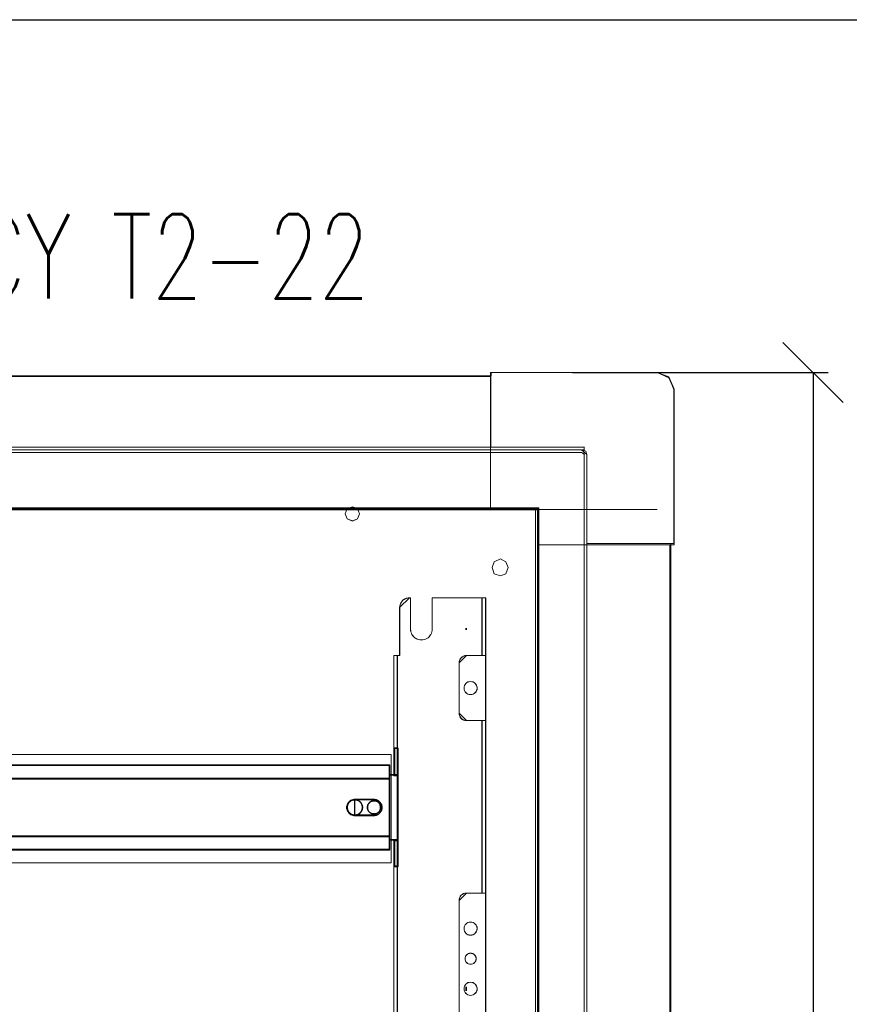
# Model space of a CAD drawing. Header units: millimetres. Extents: x -1290 to 1795, y -4192 to -1311.
# Tile 665 of 1056: x 1126 to 1195, y -2903 to -2822. Entities that reach past the tile are written whole.
import ezdxf

# ---------------------------------------------------------------- set-up
doc = ezdxf.new("R2010")
doc.units = ezdxf.units.MM
doc.linetypes.add('REDNIA', pattern=[0])
doc.layers.add('$EL_istn', color=7, linetype='Continuous', lineweight=15)
doc.layers.add('Aparatura', color=7, linetype='Continuous', lineweight=13)
for name, color, linetype in [('30', 7, 'Continuous'), ('51', 7, 'Continuous'), ('Symbole', 3, 'Continuous')]:
    doc.layers.add(name, color=color, linetype=linetype)
doc.styles.add('ROMANS', font='romans.shx', dxfattribs={"width": 0.8})
doc.styles.get("Standard").update_dxf_attribs({"font": 'ARIALN.TTF', "width": 0.8})
doc.dimstyles.new('100', dxfattribs={"dimtxt": 15, "dimasz": 10, "dimexe": 1.25, "dimexo": 0.625, "dimtad": 1, "dimdec": 0, "dimtxsty": 'Standard', "dimblk": 'OBLIQUE', "dimcen": 2.5, "dimadec": 0, "dimazin": 0, "dimtfac": 1, "dimtdec": 0, "dimtmove": 0, "dimatfit": 3, "dimldrblk": 'NONE', "dimfxl": 1, "dimarcsym": 0})

# ---------------------------------------------------------------- blocks, each defined once
blk = doc.blocks.new('*U373')
at = {"layer": '51', "color": 254}
for points in [[(580.286061, -50.624572), (580.84643, -50.624572), (580.286061, -50.624572)], [(580.56356, -50.163165), (580.56356, -50.967486), (580.56356, -50.163165)], [(580.286061, -199.623206), (580.84643, -199.623206), (580.286061, -199.623206)], [(580.56356, -199.222841), (580.56356, -200.028957), (580.56356, -199.222841)]]:
    blk.add_lwpolyline(points, close=True, dxfattribs=at)
blk = doc.blocks.new('*U374')
at = {"layer": '30', "color": 7}
for points in [[(550.756595, -111.199983), (550.756595, -100.108255), (550.756595, -111.199983)], [(550.756595, -111.199983), (550.756595, -100.108255), (550.756595, -111.199983)], [(550.756595, -111.199983), (552.351766, -111.199983), (552.351766, -100.108255), (550.756595, -100.108255), (550.756595, -111.199983)], [(550.799562, -111.156894), (552.308799, -111.156894), (552.308799, -100.151344), (550.799562, -100.151344), (550.799562, -111.156894)], [(552.264041, -111.199983), (552.264041, -100.108255), (552.264041, -111.199983)], [(552.264041, -111.199983), (552.264041, -100.108255), (552.264041, -111.199983)], [(117.158256, -107.133495), (548.842747, -107.133495), (117.158256, -107.133495)], [(548.842747, -107.133495), (117.158256, -107.133495), (117.158256, -109.698196), (117.158256, -111.175687), (117.158256, -112.73681), (548.842747, -112.73681), (548.842747, -111.175687), (548.842747, -109.698196), (548.842747, -107.133495)], [(548.755022, -107.133495), (548.755022, -109.745742), (548.755022, -107.133495)], [(548.755022, -112.73681), (548.755022, -109.657769), (548.755022, -112.73681)], [(117.158256, -112.648837), (548.842747, -112.648837), (117.158256, -112.648837)], [(548.842747, -112.648837), (117.158256, -112.648837), (117.158256, -114.163638), (117.158256, -135.23314), (117.158256, -136.747941), (548.842747, -136.747941), (548.842747, -135.23314), (548.842747, -114.163638), (548.842747, -112.648837)], [(552.351766, -111.11201), (548.755022, -111.11201), (552.351766, -111.11201)], [(548.755022, -114.167914), (548.755022, -135.22887), (548.755022, -136.743056), (548.755022, -138.202181), (550.80629, -138.202181), (552.351766, -138.202181), (552.351766, -111.11201), (550.80629, -111.11201), (548.755022, -111.11201), (548.755022, -112.653727), (548.755022, -114.167914)], [(548.755022, -114.246707), (548.755022, -112.648837), (548.755022, -114.246707)], [(548.755022, -114.158734), (548.755022, -135.238044), (548.755022, -114.158734)], [(548.79799, -114.201281), (548.79799, -135.19524), (548.79799, -136.704609), (548.79799, -138.159093), (550.800248, -138.159093), (552.308799, -138.159093), (552.308799, -111.155099), (550.800248, -111.155099), (548.79799, -111.155099), (548.79799, -112.691912), (548.79799, -114.201281)], [(552.264041, -111.11201), (552.264041, -138.202181), (552.264041, -111.11201)], [(534.366255, -121.403008), (534.141066, -121.403008), (533.915878, -121.430817), (533.718838, -121.458626), (533.493649, -121.514244), (533.071421, -121.65329), (532.705489, -121.847954), (532.339558, -122.070427), (532.001775, -122.348518), (531.861032, -122.515373), (531.720289, -122.682227), (531.579546, -122.849082), (531.466952, -123.043746), (531.382506, -123.23841), (531.269912, -123.433074), (531.213615, -123.627738), (531.129169, -123.850211), (531.044723, -124.267348), (531.016575, -124.684484), (531.044723, -125.101621), (531.129169, -125.546567), (531.213615, -125.741231), (531.269912, -125.935895), (531.382506, -126.130559), (531.466952, -126.325223), (531.579546, -126.519887), (531.720289, -126.686741), (531.861032, -126.853596), (532.001775, -127.020451), (532.339558, -127.298542), (532.705489, -127.548824), (533.071421, -127.743488), (533.493649, -127.882534), (533.718838, -127.910343), (533.915878, -127.965961), (534.141066, -127.965961), (534.366255, -127.99377), (534.366255, -121.403008)], [(534.298474, -127.99377), (534.077842, -127.965961), (533.85721, -127.965961), (533.664157, -127.910343), (533.443525, -127.882534), (533.02984, -127.743488), (532.671314, -127.548824), (532.312787, -127.298542), (531.981839, -127.020451), (531.843944, -126.853596), (531.706049, -126.686741), (531.568154, -126.519887), (531.457838, -126.325223), (531.375101, -126.130559), (531.264785, -125.935895), (531.209627, -125.741231), (531.12689, -125.546567), (531.044153, -125.101621), (531.016575, -124.684484), (531.044153, -124.267348), (531.12689, -123.850211), (531.209627, -123.627738), (531.264785, -123.433074), (531.375101, -123.23841), (531.457838, -123.043746), (531.568154, -122.849082), (531.706049, -122.682227), (531.843944, -122.515373), (531.981839, -122.348518), (532.312787, -122.070427), (532.671314, -121.847954), (533.02984, -121.65329), (533.443525, -121.514244), (533.664157, -121.458626), (533.85721, -121.430817), (534.077842, -121.403008), (534.298474, -121.403008), (542.323958, -121.403008), (542.682485, -121.403008), (542.985853, -121.458626), (543.316801, -121.542053), (543.62017, -121.65329), (543.89596, -121.792335), (544.17175, -121.95919), (544.41996, -122.153854), (544.640592, -122.348518), (544.861224, -122.5988), (545.054277, -122.849082), (545.219751, -123.127173), (545.357646, -123.405265), (545.467962, -123.711165), (545.52312, -124.017065), (545.578278, -124.350775), (545.605857, -124.684484), (545.578278, -125.018194), (545.52312, -125.351903), (545.467962, -125.657804), (545.357646, -125.963704), (545.219751, -126.269605), (545.054277, -126.519887), (544.861224, -126.797978), (544.640592, -127.020451), (544.41996, -127.242924), (544.17175, -127.409779), (543.89596, -127.576633), (543.62017, -127.715679), (543.316801, -127.826916), (542.985853, -127.910343), (542.682485, -127.965961), (542.323958, -127.99377), (534.298474, -127.99377)], [(534.298474, -121.403008), (534.077842, -121.403008), (533.85721, -121.430817), (533.664157, -121.458626), (533.443525, -121.514244), (533.02984, -121.65329), (532.671314, -121.847954), (532.312787, -122.070427), (531.981839, -122.348518), (531.843944, -122.515373), (531.706049, -122.682227), (531.568154, -122.849082), (531.457838, -123.043746), (531.375101, -123.23841), (531.264785, -123.433074), (531.209627, -123.627738), (531.12689, -123.850211), (531.044153, -124.267348), (531.016575, -124.684484), (531.044153, -125.101621), (531.12689, -125.546567), (531.209627, -125.741231), (531.264785, -125.935895), (531.375101, -126.130559), (531.457838, -126.325223), (531.568154, -126.519887), (531.706049, -126.686741), (531.843944, -126.853596), (531.981839, -127.020451), (532.312787, -127.298542), (532.671314, -127.548824), (533.02984, -127.743488), (533.443525, -127.882534), (533.664157, -127.910343), (533.85721, -127.965961), (534.077842, -127.965961), (534.298474, -127.99377), (542.323958, -127.99377), (542.682485, -127.965961), (542.985853, -127.910343), (543.316801, -127.826916), (543.62017, -127.715679), (543.89596, -127.576633), (544.17175, -127.409779), (544.41996, -127.242924), (544.640592, -127.020451), (544.861224, -126.797978), (545.054277, -126.519887), (545.219751, -126.269605), (545.357646, -125.963704), (545.467962, -125.657804), (545.52312, -125.351903), (545.578278, -125.018194), (545.605857, -124.684484), (545.578278, -124.350775), (545.52312, -124.017065), (545.467962, -123.711165), (545.357646, -123.405265), (545.219751, -123.127173), (545.054277, -122.849082), (544.861224, -122.5988), (544.640592, -122.348518), (544.41996, -122.153854), (544.17175, -121.95919), (543.89596, -121.792335), (543.62017, -121.65329), (543.316801, -121.542053), (542.985853, -121.458626), (542.682485, -121.403008), (542.323958, -121.403008), (534.298474, -121.403008)], [(537.519001, -124.657993), (537.491204, -124.32415), (537.435611, -124.018128), (537.380018, -123.712105), (537.268832, -123.406082), (537.129849, -123.127879), (536.963069, -122.877497), (536.768493, -122.627115), (536.573917, -122.404553), (536.351544, -122.181991), (536.101375, -122.015069), (535.851205, -121.848147), (535.573239, -121.709046), (535.267477, -121.597765), (534.961714, -121.542125), (534.655952, -121.486484), (534.322392, -121.458664), (533.988833, -121.486484), (533.683071, -121.542125), (533.377308, -121.597765), (533.071546, -121.709046), (532.79358, -121.848147), (532.54341, -122.015069), (532.293241, -122.181991), (532.070868, -122.404553), (531.848495, -122.627115), (531.681716, -122.877497), (531.514936, -123.127879), (531.375953, -123.406082), (531.264767, -123.712105), (531.181377, -124.018128), (531.15358, -124.32415), (531.125784, -124.657993), (531.15358, -124.991837), (531.181377, -125.297859), (531.264767, -125.603882), (531.375953, -125.909905), (531.514936, -126.188108), (531.681716, -126.43849), (531.848495, -126.688872), (532.070868, -126.911434), (532.293241, -127.133996), (532.54341, -127.300918), (532.79358, -127.467839), (533.071546, -127.606941), (533.377308, -127.718222), (533.683071, -127.773862), (533.988833, -127.829503), (534.322392, -127.857323), (534.655952, -127.829503), (534.961714, -127.773862), (535.267477, -127.718222), (535.573239, -127.606941), (535.851205, -127.467839), (536.101375, -127.300918), (536.351544, -127.133996), (536.573917, -126.911434), (536.768493, -126.688872), (536.963069, -126.43849), (537.129849, -126.188108), (537.268832, -125.909905), (537.380018, -125.603882), (537.435611, -125.297859), (537.491204, -124.991837), (537.519001, -124.657993)], [(534.322392, -121.458664), (533.988833, -121.486484), (533.683071, -121.542125), (533.377308, -121.597765), (533.071546, -121.709046), (532.79358, -121.848147), (532.54341, -122.015069), (532.293241, -122.181991), (532.070868, -122.404553), (531.848495, -122.627115), (531.681716, -122.877497), (531.514936, -123.127879), (531.375953, -123.406082), (531.264767, -123.712105), (531.181377, -124.018128), (531.15358, -124.32415), (531.125784, -124.657993), (531.15358, -124.991837), (531.181377, -125.297859), (531.264767, -125.603882), (531.375953, -125.909905), (531.514936, -126.188108), (531.681716, -126.43849), (531.848495, -126.688872), (532.070868, -126.911434), (532.293241, -127.133996), (532.54341, -127.300918), (532.79358, -127.467839), (533.071546, -127.606941), (533.377308, -127.718222), (533.683071, -127.773862), (533.988833, -127.829503), (534.322392, -127.857323), (534.655952, -127.829503), (534.961714, -127.773862), (535.267477, -127.718222), (535.573239, -127.606941), (535.851205, -127.467839), (536.101375, -127.300918), (536.351544, -127.133996), (536.573917, -126.911434), (536.768493, -126.688872), (536.963069, -126.43849), (537.129849, -126.188108), (537.268832, -125.909905), (537.380018, -125.603882), (537.435611, -125.297859), (537.491204, -124.991837), (537.519001, -124.657993), (537.491204, -124.32415), (537.435611, -124.018128), (537.380018, -123.712105), (537.268832, -123.406082), (537.129849, -123.127879), (536.963069, -122.877497), (536.768493, -122.627115), (536.573917, -122.404553), (536.351544, -122.181991), (536.101375, -122.015069), (535.851205, -121.848147), (535.573239, -121.709046), (535.267477, -121.597765), (534.961714, -121.542125), (534.655952, -121.486484), (534.322392, -121.458664)], [(534.322392, -121.458664), (534.655952, -121.486484), (534.961714, -121.542125), (535.267477, -121.597765), (535.573239, -121.709046), (535.851205, -121.848147), (536.101375, -122.015069), (536.351544, -122.181991), (536.573917, -122.404553), (536.768493, -122.627115), (536.963069, -122.877497), (537.129849, -123.127879), (537.268832, -123.406082), (537.380018, -123.712105), (537.435611, -124.018128), (537.491204, -124.32415), (537.519001, -124.657993), (537.491204, -124.991837), (537.435611, -125.297859), (537.380018, -125.603882), (537.268832, -125.909905), (537.129849, -126.188108), (536.963069, -126.43849), (536.768493, -126.688872), (536.573917, -126.911434), (536.351544, -127.133996), (536.101375, -127.300918), (535.851205, -127.467839), (535.573239, -127.606941), (535.267477, -127.718222), (534.961714, -127.773862), (534.655952, -127.829503), (534.322392, -127.857323), (533.988833, -127.829503), (533.683071, -127.773862), (533.377308, -127.718222), (533.071546, -127.606941), (532.79358, -127.467839), (532.54341, -127.300918), (532.293241, -127.133996), (532.070868, -126.911434), (531.848495, -126.688872), (531.681716, -126.43849), (531.514936, -126.188108), (531.375953, -125.909905), (531.264767, -125.603882), (531.181377, -125.297859), (531.15358, -124.991837), (531.125784, -124.657993), (531.15358, -124.32415), (531.181377, -124.018128), (531.264767, -123.712105), (531.375953, -123.406082), (531.514936, -123.127879), (531.681716, -122.877497), (531.848495, -122.627115), (532.070868, -122.404553), (532.293241, -122.181991), (532.54341, -122.015069), (532.79358, -121.848147), (533.071546, -121.709046), (533.377308, -121.597765), (533.683071, -121.542125), (533.988833, -121.486484), (534.322392, -121.458664)], [(534.322392, -121.499957), (533.993317, -121.52741), (533.691664, -121.582317), (533.390012, -121.637224), (533.088359, -121.747037), (532.814129, -121.884304), (532.567323, -122.049025), (532.320516, -122.213745), (532.101132, -122.433372), (531.881748, -122.652999), (531.717211, -122.900079), (531.552673, -123.14716), (531.415558, -123.421694), (531.305866, -123.723681), (531.223597, -124.025668), (531.196174, -124.327655), (531.168751, -124.657096), (531.196174, -124.986536), (531.223597, -125.288524), (531.305866, -125.590511), (531.415558, -125.892498), (531.552673, -126.167032), (531.717211, -126.414112), (531.881748, -126.661193), (532.101132, -126.88082), (532.320516, -127.100447), (532.567323, -127.265167), (532.814129, -127.429887), (533.088359, -127.567154), (533.390012, -127.676968), (533.691664, -127.731874), (533.993317, -127.786781), (534.322392, -127.814234), (534.651468, -127.786781), (534.953121, -127.731874), (535.254773, -127.676968), (535.556426, -127.567154), (535.830655, -127.429887), (536.077462, -127.265167), (536.324269, -127.100447), (536.543653, -126.88082), (536.735613, -126.661193), (536.927574, -126.414112), (537.092112, -126.167032), (537.229227, -125.892498), (537.338919, -125.590511), (537.393764, -125.288524), (537.44861, -124.986536), (537.476033, -124.657096), (537.44861, -124.327655), (537.393764, -124.025668), (537.338919, -123.723681), (537.229227, -123.421694), (537.092112, -123.14716), (536.927574, -122.900079), (536.735613, -122.652999), (536.543653, -122.433372), (536.324269, -122.213745), (536.077462, -122.049025), (535.830655, -121.884304), (535.556426, -121.747037), (535.254773, -121.637224), (534.953121, -121.582317), (534.651468, -121.52741), (534.322392, -121.499957)], [(534.27853, -121.403008), (542.343902, -121.403008), (534.27853, -121.403008)], [(545.05802, -124.657096), (545.030166, -124.378174), (545.002311, -124.099252), (544.918748, -123.848222), (544.835185, -123.597193), (544.723767, -123.346163), (544.584495, -123.123026), (544.417369, -122.899888), (544.250242, -122.704643), (544.055262, -122.53729), (543.832426, -122.369937), (543.609591, -122.230476), (543.386756, -122.118907), (543.136066, -122.035231), (542.857522, -121.979446), (542.606833, -121.923662), (542.300434, -121.923662), (542.02189, -121.923662), (541.771201, -121.979446), (541.492657, -122.035231), (541.241967, -122.118907), (541.019132, -122.230476), (540.768442, -122.369937), (540.573461, -122.53729), (540.37848, -122.704643), (540.211354, -122.899888), (540.044228, -123.123026), (539.904956, -123.346163), (539.793538, -123.597193), (539.68212, -123.848222), (539.626412, -124.099252), (539.598557, -124.378174), (539.570703, -124.657096), (539.598557, -124.936018), (539.626412, -125.214939), (539.68212, -125.465969), (539.793538, -125.716999), (539.904956, -125.968028), (540.044228, -126.191166), (540.211354, -126.414303), (540.37848, -126.609549), (540.573461, -126.776902), (540.768442, -126.944255), (541.019132, -127.083716), (541.241967, -127.195284), (541.492657, -127.278961), (541.771201, -127.334745), (542.02189, -127.39053), (542.300434, -127.39053), (542.606833, -127.39053), (542.857522, -127.334745), (543.136066, -127.278961), (543.386756, -127.195284), (543.609591, -127.083716), (543.832426, -126.944255), (544.055262, -126.776902), (544.250242, -126.609549), (544.417369, -126.414303), (544.584495, -126.191166), (544.723767, -125.968028), (544.835185, -125.716999), (544.918748, -125.465969), (545.002311, -125.214939), (545.030166, -124.936018), (545.05802, -124.657096)], [(539.570703, -124.657096), (539.598557, -124.378174), (539.626412, -124.099252), (539.68212, -123.848222), (539.793538, -123.597193), (539.904956, -123.346163), (540.044228, -123.123026), (540.211354, -122.899888), (540.37848, -122.704643), (540.573461, -122.53729), (540.768442, -122.369937), (541.019132, -122.230476), (541.241967, -122.118907), (541.492657, -122.035231), (541.771201, -121.979446), (542.02189, -121.923662), (542.300434, -121.923662), (542.606833, -121.923662), (542.857522, -121.979446), (543.136066, -122.035231), (543.386756, -122.118907), (543.609591, -122.230476), (543.832426, -122.369937), (544.055262, -122.53729), (544.250242, -122.704643), (544.417369, -122.899888), (544.584495, -123.123026), (544.723767, -123.346163), (544.835185, -123.597193), (544.918748, -123.848222), (545.002311, -124.099252), (545.030166, -124.378174), (545.05802, -124.657096), (545.030166, -124.936018), (545.002311, -125.214939), (544.918748, -125.465969), (544.835185, -125.716999), (544.723767, -125.968028), (544.584495, -126.191166), (544.417369, -126.414303), (544.250242, -126.609549), (544.055262, -126.776902), (543.832426, -126.944255), (543.609591, -127.083716), (543.386756, -127.195284), (543.136066, -127.278961), (542.857522, -127.334745), (542.606833, -127.39053), (542.300434, -127.39053), (542.02189, -127.39053), (541.771201, -127.334745), (541.492657, -127.278961), (541.241967, -127.195284), (541.019132, -127.083716), (540.768442, -126.944255), (540.573461, -126.776902), (540.37848, -126.609549), (540.211354, -126.414303), (540.044228, -126.191166), (539.904956, -125.968028), (539.793538, -125.716999), (539.68212, -125.465969), (539.626412, -125.214939), (539.598557, -124.936018), (539.570703, -124.657096)], [(542.343902, -127.905798), (534.27853, -127.905798), (542.343902, -127.905798)], [(117.158256, -136.659968), (548.842747, -136.659968), (117.158256, -136.659968)], [(548.842747, -136.659968), (117.158256, -136.659968), (117.158256, -138.13771), (117.158256, -139.699098), (117.158256, -142.236353), (548.842747, -142.236353), (548.842747, -139.699098), (548.842747, -138.13771), (548.842747, -136.659968)], [(548.79978, -136.703057), (117.201224, -136.703057), (117.201224, -138.157962), (117.201224, -139.69522), (117.201224, -142.193264), (548.79978, -142.193264), (548.79978, -139.69522), (548.79978, -138.157962), (548.79978, -136.703057)], [(548.755022, -136.747941), (548.755022, -135.151866), (548.755022, -136.747941)], [(548.755022, -139.739009), (548.755022, -136.659968), (548.755022, -139.739009)], [(548.755022, -138.114209), (552.351766, -138.114209), (548.755022, -138.114209)], [(550.756595, -138.114209), (550.756595, -149.205936), (550.756595, -138.114209)], [(552.351766, -138.114209), (550.756595, -138.114209), (550.756595, -149.205936), (552.351766, -149.205936), (552.351766, -138.114209)], [(552.308799, -138.157297), (550.799562, -138.157297), (550.799562, -149.162848), (552.308799, -149.162848), (552.308799, -138.157297)], [(552.264041, -138.114209), (552.264041, -149.205936), (552.264041, -138.114209)], [(552.264041, -138.114209), (552.264041, -149.205936), (552.264041, -138.114209)], [(117.158256, -142.14838), (548.842747, -142.14838), (117.158256, -142.14838)], [(548.755022, -139.651036), (548.755022, -142.236353), (548.755022, -139.651036)]]:
    blk.add_lwpolyline(points, close=True, dxfattribs=at)
at = {"layer": '30', "color": 59}
for points in [[(552.351766, -100.108255), (550.756595, -100.108255), (552.351766, -100.108255)], [(548.79978, -107.176583), (117.201224, -107.176583), (117.201224, -109.701841), (117.201224, -111.156608), (117.201224, -112.693721), (548.79978, -112.693721), (548.79978, -111.156608), (548.79978, -109.701841), (548.79978, -107.176583)], [(550.756595, -149.117964), (552.351766, -149.117964), (550.756595, -149.117964)]]:
    blk.add_lwpolyline(points, close=True, dxfattribs=at)
blk = doc.blocks.new('*U382')
at = {"layer": '51', "color": 254}
for points in [[(580.56356, -200.084613), (580.56356, -200.890729), (580.56356, -200.084613)], [(580.286061, -200.546021), (580.84643, -200.546021), (580.286061, -200.546021)]]:
    blk.add_lwpolyline(points, close=True, dxfattribs=at)
blk = doc.blocks.new('_Oblique')
at = {"color": 0, "linetype": 'ByBlock', "lineweight": -2}
blk.add_line((-0.5, -0.5), (0.5, 0.5), dxfattribs=at)
blk = doc.blocks.new('*D427')
at = {"layer": '$EL_istn', "color": 0, "linetype": 'Continuous', "lineweight": -2, "ltscale": 0.1}
for p, q in [((1171.896, -2850.881), (1193.14, -2850.881)), ((1191.89, -2850.881), (1191.89, -3043.28)), ((1173.297, -3043.28), (1193.14, -3043.28))]:
    blk.add_line(p, q, dxfattribs=at)
at = {"layer": 'Defpoints', "color": 0}
for p in [(1171.271, -2850.881), (1172.672, -3043.28), (1191.89, -3043.28)]:
    blk.add_point(p, dxfattribs=at)
at = {"layer": '$EL_istn', "color": 0, "linetype": 'ByBlock', "lineweight": -2, "xscale": 5, "yscale": 5, "zscale": 5}
for p, rotation in [((1191.89, -2850.881), 90), ((1191.89, -3043.28), 270)]:
    blk.add_blockref('_Oblique', p, dxfattribs=dict(at, rotation=rotation))
at = {"layer": '$EL_istn', "color": 0, "lineweight": 5, "insert": (1187.181, -2947.08), "char_height": 8, "attachment_point": 5, "rotation": 90}
blk.add_mtext('962', dxfattribs=at)
blk = doc.blocks.new('_None')

msp = doc.modelspace()

# ---------------------------------------------------------------- linework, layer by layer
at = {"layer": 'Aparatura', "color": 7, "lineweight": 13}
for points in [[(1047.213, -3029.012), (1047.213, -2865.077), (1046.948, -2865.077), (1046.948, -2852.269), (1047.381, -2851.247), (1048.344, -2850.874), (1062.154, -2850.874), (1062.154, -2851.139), (1165.131, -2851.139), (1165.131, -2850.874), (1178.941, -2850.874), (1179.904, -2851.247), (1180.337, -2852.269), (1180.337, -2865.077), (1180.072, -2865.077), (1180.072, -3029.012)], [(1047.213, -3029.012), (1047.213, -2865.077), (1046.948, -2865.077), (1046.948, -2852.269), (1047.381, -2851.247), (1048.344, -2850.874), (1062.154, -2850.874), (1062.154, -2851.139), (1165.131, -2851.139), (1165.131, -2850.874), (1178.941, -2850.874), (1179.904, -2851.247), (1180.337, -2852.269), (1180.337, -2865.077), (1180.072, -2865.077), (1180.072, -3029.012)], [(1047.219, -3029.007), (1047.219, -2865.082), (1046.955, -2865.082), (1046.955, -2852.276), (1047.388, -2851.254), (1048.35, -2850.881), (1062.159, -2850.881), (1062.159, -2851.145), (1165.126, -2851.145), (1165.126, -2850.881), (1178.935, -2850.881), (1179.897, -2851.254), (1180.33, -2852.276), (1180.33, -2865.082), (1180.066, -2865.082), (1180.066, -3029.007)], [(1165.072, -2852.288), (1165.072, -2850.869)], [(1180.342, -2852.288), (1179.897, -2851.314), (1178.923, -2850.869)], [(1165.072, -2851.218), (1062.212, -2851.218)], [(1165.072, -2862.173), (1165.072, -2852.288)], [(1180.342, -2852.288), (1180.342, -2865.179)], [(1058.184, -2862.269), (1169.101, -2862.269)], [(1169.04, -2862.172), (1058.245, -2862.172)], [(1058.299, -2862.27), (1168.985, -2862.27)], [(1165.072, -2862.269), (1178.923, -2862.269)], [(1168.836, -2862.27), (1168.836, -3031.71)], [(1169.04, -3032.049), (1169.04, -2862.172)], [(1169.1, -2862.113), (1169.1, -3032.025)], [(1169.04, -2865.178), (1178.923, -2865.178)], [(1178.923, -2865.178), (1180.342, -2865.178)], [(1179.993, -3029.055), (1179.993, -2865.178)], [(1162.482, -2909.403), (1162.482, -2894.72), (1162.494, -2894.599), (1162.531, -2894.491), (1162.579, -2894.383), (1162.651, -2894.299), (1162.747, -2894.226), (1162.856, -2894.166), (1162.964, -2894.13), (1163.085, -2894.118), (1164.278, -2894.118), (1164.386, -2894.118), (1164.386, -2879.783), (1164.278, -2879.783), (1163.085, -2879.783), (1162.964, -2879.771), (1162.856, -2879.735), (1162.747, -2879.687), (1162.651, -2879.603), (1162.579, -2879.519), (1162.531, -2879.41), (1162.494, -2879.302), (1162.482, -2879.182), (1162.482, -2874.985), (1162.494, -2874.865), (1162.531, -2874.756), (1162.579, -2874.648), (1162.651, -2874.564), (1162.747, -2874.492), (1162.856, -2874.432), (1162.964, -2874.396), (1163.085, -2874.384), (1164.278, -2874.384), (1164.386, -2874.384), (1164.386, -2870.187), (1164.386, -2869.585), (1164.278, -2869.585), (1160.241, -2869.585), (1160.241, -2872.183), (1160.229, -2872.303), (1160.205, -2872.423), (1160.169, -2872.532), (1160.12, -2872.64), (1160.048, -2872.736), (1159.976, -2872.82), (1159.891, -2872.904), (1159.783, -2872.965), (1159.674, -2873.025), (1159.566, -2873.061), (1159.458, -2873.085), (1159.337, -2873.085), (1159.216, -2873.085), (1159.108, -2873.061), (1158.988, -2873.025), (1158.891, -2872.965), (1158.783, -2872.904), (1158.698, -2872.82), (1158.626, -2872.736), (1158.554, -2872.64), (1158.505, -2872.532), (1158.469, -2872.423), (1158.445, -2872.303), (1158.433, -2872.183), (1158.433, -2869.585), (1158.337, -2869.585), (1158.252, -2869.597), (1158.18, -2869.609), (1158.108, -2869.621), (1158.023, -2869.657), (1157.963, -2869.681), (1157.891, -2869.73), (1157.831, -2869.766), (1157.77, -2869.826), (1157.71, -2869.886), (1157.674, -2869.946), (1157.626, -2870.018), (1157.59, -2870.078), (1157.565, -2870.162), (1157.553, -2870.235), (1157.541, -2870.307), (1157.529, -2870.391), (1157.529, -2874.384), (1157.433, -2874.384), (1157.337, -2874.384), (1157.337, -2874.985), (1157.337, -2880.276), (1157.337, -2880.481), (1157.337, -2882.176), (1157.337, -2884.377), (1157.337, -2889.777), (1157.337, -2891.978), (1157.337, -2893.673), (1157.337, -2893.866), (1157.337, -2910.257)], [(1162.479, -2909.406), (1162.479, -2894.724), (1162.491, -2894.604), (1162.527, -2894.495), (1162.576, -2894.387), (1162.648, -2894.303), (1162.744, -2894.231), (1162.852, -2894.171), (1162.961, -2894.135), (1163.081, -2894.123), (1164.272, -2894.123), (1164.38, -2894.123), (1164.38, -2879.789), (1164.272, -2879.789), (1163.081, -2879.789), (1162.961, -2879.777), (1162.852, -2879.741), (1162.744, -2879.693), (1162.648, -2879.608), (1162.576, -2879.524), (1162.527, -2879.416), (1162.491, -2879.308), (1162.479, -2879.188), (1162.479, -2874.991), (1162.491, -2874.871), (1162.527, -2874.762), (1162.576, -2874.654), (1162.648, -2874.57), (1162.744, -2874.498), (1162.852, -2874.438), (1162.961, -2874.402), (1163.081, -2874.39), (1164.272, -2874.39), (1164.38, -2874.39), (1164.38, -2870.193), (1164.38, -2869.592), (1164.272, -2869.592), (1160.242, -2869.592), (1160.242, -2872.189), (1160.23, -2872.309), (1160.206, -2872.43), (1160.17, -2872.538), (1160.122, -2872.646), (1160.049, -2872.742), (1159.977, -2872.826), (1159.893, -2872.911), (1159.785, -2872.971), (1159.677, -2873.031), (1159.568, -2873.067), (1159.46, -2873.091), (1159.34, -2873.091), (1159.219, -2873.091), (1159.111, -2873.067), (1158.991, -2873.031), (1158.895, -2872.971), (1158.786, -2872.911), (1158.702, -2872.826), (1158.63, -2872.742), (1158.558, -2872.646), (1158.51, -2872.538), (1158.474, -2872.43), (1158.45, -2872.309), (1158.438, -2872.189), (1158.438, -2869.592), (1158.341, -2869.592), (1158.257, -2869.604), (1158.185, -2869.616), (1158.113, -2869.628), (1158.029, -2869.664), (1157.968, -2869.688), (1157.896, -2869.736), (1157.836, -2869.772), (1157.776, -2869.832), (1157.716, -2869.892), (1157.68, -2869.952), (1157.632, -2870.025), (1157.596, -2870.085), (1157.572, -2870.169), (1157.559, -2870.241), (1157.547, -2870.313), (1157.535, -2870.397), (1157.535, -2874.39), (1157.439, -2874.39), (1157.343, -2874.39), (1157.343, -2874.991), (1157.343, -2880.282), (1157.343, -2880.486), (1157.343, -2882.182), (1157.343, -2884.382), (1157.343, -2889.782), (1157.343, -2891.982), (1157.343, -2893.678), (1157.343, -2893.87), (1157.343, -2910.26)], [(1070.46, -2891.614), (1070.46, -2882.598), (1156.825, -2882.598), (1156.825, -2891.614)], [(1070.46, -2891.614), (1156.825, -2891.614)], [(1164.687, -2910.014), (1164.687, -2894.116), (1164.385, -2894.116), (1164.276, -2894.116), (1163.078, -2894.116), (1162.957, -2894.128), (1162.848, -2894.164), (1162.739, -2894.225), (1162.642, -2894.297), (1162.57, -2894.381), (1162.521, -2894.489), (1162.485, -2894.598), (1162.473, -2894.718), (1162.473, -2894.718), (1162.473, -2909.412)]]:
    msp.add_lwpolyline(points, dxfattribs=at)
for points in [[(1165.132, -2851.139), (1062.153, -2851.139), (1165.132, -2851.139)], [(1165.072, -2852.288), (1165.072, -2862.172), (1169.04, -2862.172), (1169.04, -2865.179), (1178.924, -2865.179), (1179.994, -2865.179), (1180.342, -2865.179), (1180.342, -2852.288), (1179.898, -2851.314), (1178.924, -2850.869), (1165.072, -2850.869), (1165.072, -2851.217), (1165.072, -2852.288)], [(1165.072, -2852.288), (1165.072, -2862.172), (1169.04, -2862.172), (1169.04, -2865.179), (1178.924, -2865.179), (1179.994, -2865.179), (1180.342, -2865.179), (1180.342, -2852.288), (1179.898, -2851.314), (1178.924, -2850.869), (1165.072, -2850.869), (1165.072, -2851.217), (1165.072, -2852.288)], [(1165.119, -2852.282), (1165.119, -2850.874), (1165.119, -2852.282)], [(1165.119, -2850.874), (1178.941, -2850.874), (1165.119, -2850.874)], [(1062.212, -2862.173), (1165.072, -2862.173), (1165.072, -2852.288), (1165.072, -2851.218), (1062.212, -2851.218), (1062.212, -2852.288), (1062.212, -2862.173)], [(1062.212, -2862.173), (1165.072, -2862.173), (1165.072, -2852.288), (1165.072, -2851.218), (1062.212, -2851.218), (1062.212, -2852.288), (1062.212, -2862.173)], [(1165.119, -2857.104), (1165.119, -2852.209), (1165.119, -2857.104)], [(1180.323, -2852.209), (1180.323, -2865.089), (1180.323, -2852.209)], [(1172.891, -2857.091), (1054.394, -2857.091), (1172.891, -2857.091)], [(1172.891, -2857.308), (1054.394, -2857.308), (1172.891, -2857.308)], [(1169.884, -2857.524), (1054.611, -2857.524), (1169.884, -2857.524)], [(1169.871, -2857.308), (1172.674, -2857.308), (1169.871, -2857.308)], [(1169.871, -2857.524), (1172.674, -2857.524), (1169.871, -2857.524)], [(1173.095, -2857.693), (1172.996, -2857.42), (1172.661, -2857.308), (1173.095, -2857.693)], [(1172.891, -2857.693), (1172.827, -2857.576), (1172.661, -2857.524), (1172.891, -2857.693)], [(1172.878, -2857.321), (1172.878, -2857.091), (1172.878, -2857.321)], [(1172.878, -3036.409), (1172.878, -2857.681), (1172.878, -3036.409)], [(1173.082, -3036.409), (1173.082, -2857.681), (1173.082, -3036.409)], [(1169.101, -2862.113), (1059.331, -2862.113), (1059.246, -2862.113), (1058.184, -2862.113), (1058.184, -3032.025), (1169.101, -3032.025), (1169.101, -2862.113)], [(1058.299, -3031.71), (1167.924, -3031.71), (1168.009, -3031.71), (1168.985, -3031.71), (1168.985, -2862.27), (1058.299, -2862.27), (1058.299, -3031.71)], [(1154.198, -2862.617), (1154.028, -2862.18), (1153.602, -2862.022), (1153.164, -2862.18), (1153.006, -2862.617), (1153.164, -2863.043), (1153.602, -2863.213), (1154.028, -2863.043), (1154.198, -2862.617)], [(1154.198, -2862.617), (1154.028, -2862.18), (1153.602, -2862.022), (1153.164, -2862.18), (1153.006, -2862.617), (1153.164, -2863.043), (1153.602, -2863.213), (1154.028, -2863.043), (1154.198, -2862.617)], [(1154.192, -2862.617), (1154.023, -2862.184), (1153.602, -2862.028), (1153.169, -2862.184), (1153.013, -2862.617), (1153.169, -2863.038), (1153.602, -2863.207), (1154.023, -2863.038), (1154.192, -2862.617)], [(1169.04, -2865.178), (1169.04, -3029.055), (1178.924, -3029.055), (1179.994, -3029.055), (1179.994, -2865.178), (1178.924, -2865.178), (1169.04, -2865.178)], [(1169.04, -2865.178), (1169.04, -3029.055), (1178.924, -3029.055), (1179.994, -3029.055), (1179.994, -2865.178), (1178.924, -2865.178), (1169.04, -2865.178)], [(1173.082, -2865.076), (1178.941, -2865.076), (1173.082, -2865.076)], [(1178.928, -2865.076), (1180.337, -2865.076), (1178.928, -2865.076)], [(1180.059, -3029.013), (1180.059, -2865.076), (1180.059, -3029.013)], [(1166.542, -2867.062), (1166.361, -2866.616), (1165.926, -2866.35), (1165.394, -2866.616), (1165.214, -2867.062), (1165.394, -2867.593), (1165.926, -2867.763), (1166.361, -2867.593), (1166.542, -2867.062)], [(1166.542, -2867.062), (1166.361, -2866.616), (1165.926, -2866.35), (1165.394, -2866.616), (1165.214, -2867.062), (1165.394, -2867.593), (1165.926, -2867.763), (1166.361, -2867.593), (1166.542, -2867.062)], [(1165.926, -2867.763), (1165.394, -2867.593), (1165.214, -2867.062), (1165.394, -2866.616), (1165.926, -2866.35), (1166.361, -2866.616), (1166.542, -2867.062), (1166.361, -2867.593), (1165.926, -2867.763)], [(1158.348, -2869.585), (1158.262, -2869.597), (1158.189, -2869.61), (1158.116, -2869.622), (1158.03, -2869.659), (1157.969, -2869.683), (1157.896, -2869.732), (1157.834, -2869.768), (1157.773, -2869.83), (1157.712, -2869.891), (1157.676, -2869.952), (1157.627, -2870.025), (1157.59, -2870.086), (1157.565, -2870.172), (1157.553, -2870.245), (1157.541, -2870.318), (1157.529, -2870.404), (1158.348, -2869.585)], [(1158.444, -2869.585), (1158.335, -2869.585), (1158.444, -2869.585)], [(1158.431, -2872.196), (1158.431, -2869.585), (1158.431, -2872.196)], [(1164.278, -2869.585), (1160.235, -2869.585), (1164.278, -2869.585)], [(1160.235, -2872.196), (1160.235, -2869.585), (1160.235, -2872.196)], [(1164.386, -2869.585), (1164.265, -2869.585), (1164.386, -2869.585)], [(1164.374, -2869.585), (1164.374, -2870.2), (1164.374, -2869.585)], [(1164.687, -2869.585), (1164.374, -2869.585), (1164.687, -2869.585)], [(1164.374, -2870.188), (1164.374, -2874.396), (1164.687, -2874.396), (1164.687, -2870.188), (1164.687, -2869.585), (1164.374, -2869.585), (1164.374, -2870.188)], [(1164.38, -2870.193), (1164.38, -2874.39), (1164.681, -2874.39), (1164.681, -2870.193), (1164.681, -2869.592), (1164.38, -2869.592), (1164.38, -2870.193)], [(1164.674, -2870.2), (1164.674, -2869.585), (1164.674, -2870.2)], [(1157.529, -2874.396), (1157.529, -2870.391), (1157.529, -2874.396)], [(1164.374, -2870.187), (1164.374, -2874.396), (1164.374, -2870.187)], [(1164.674, -2870.187), (1164.674, -2874.396), (1164.674, -2870.187)], [(1157.036, -2874.383), (1157.036, -2874.997), (1157.036, -2874.383)], [(1157.35, -2874.383), (1157.036, -2874.383), (1157.35, -2874.383)], [(1157.35, -2880.283), (1157.35, -2874.985), (1157.35, -2874.383), (1157.036, -2874.383), (1157.036, -2874.985), (1157.036, -2880.283), (1157.036, -2880.488), (1157.036, -2882.186), (1157.036, -2884.389), (1157.35, -2884.389), (1157.35, -2882.186), (1157.35, -2880.488), (1157.35, -2880.283)], [(1157.343, -2880.282), (1157.343, -2874.991), (1157.343, -2874.39), (1157.042, -2874.39), (1157.042, -2874.991), (1157.042, -2880.282), (1157.042, -2880.486), (1157.042, -2882.182), (1157.042, -2884.383), (1157.343, -2884.383), (1157.343, -2882.182), (1157.343, -2880.486), (1157.343, -2880.282)], [(1157.337, -2874.997), (1157.337, -2874.383), (1157.337, -2874.997)], [(1157.337, -2874.383), (1157.446, -2874.383), (1157.337, -2874.383)], [(1157.433, -2874.383), (1157.542, -2874.383), (1157.433, -2874.383)], [(1163.087, -2874.383), (1162.964, -2874.395), (1162.854, -2874.432), (1162.743, -2874.494), (1162.645, -2874.567), (1162.571, -2874.653), (1162.522, -2874.764), (1162.485, -2874.875), (1162.473, -2874.997), (1163.087, -2874.383)], [(1162.473, -2874.986), (1162.473, -2879.193), (1162.485, -2879.313), (1162.521, -2879.422), (1162.57, -2879.53), (1162.642, -2879.615), (1162.739, -2879.699), (1162.848, -2879.747), (1162.957, -2879.783), (1163.078, -2879.795), (1164.276, -2879.795), (1164.385, -2879.795), (1164.687, -2879.795), (1164.687, -2874.383), (1164.385, -2874.383), (1164.276, -2874.383), (1163.078, -2874.383), (1162.957, -2874.395), (1162.848, -2874.431), (1162.739, -2874.492), (1162.642, -2874.564), (1162.57, -2874.648), (1162.521, -2874.757), (1162.485, -2874.865), (1162.473, -2874.986)], [(1164.278, -2874.383), (1163.074, -2874.383), (1164.278, -2874.383)], [(1164.265, -2874.383), (1164.687, -2874.383), (1164.265, -2874.383)], [(1164.674, -2874.383), (1164.674, -2879.795), (1164.674, -2874.383)], [(1157.036, -2880.288), (1157.036, -2874.985), (1157.036, -2880.288)], [(1157.337, -2880.288), (1157.337, -2874.985), (1157.337, -2880.288)], [(1162.473, -2874.985), (1162.473, -2879.194), (1162.473, -2874.985)], [(1163.978, -2877.095), (1163.965, -2876.986), (1163.929, -2876.876), (1163.88, -2876.791), (1163.819, -2876.706), (1163.734, -2876.633), (1163.637, -2876.584), (1163.539, -2876.56), (1163.43, -2876.548), (1163.32, -2876.56), (1163.211, -2876.584), (1163.125, -2876.633), (1163.04, -2876.706), (1162.979, -2876.791), (1162.918, -2876.876), (1162.894, -2876.986), (1162.882, -2877.095), (1162.894, -2877.205), (1162.918, -2877.302), (1162.979, -2877.4), (1163.04, -2877.473), (1163.125, -2877.546), (1163.211, -2877.594), (1163.32, -2877.631), (1163.43, -2877.631), (1163.539, -2877.631), (1163.637, -2877.594), (1163.734, -2877.546), (1163.819, -2877.473), (1163.88, -2877.4), (1163.929, -2877.302), (1163.965, -2877.205), (1163.978, -2877.095)], [(1163.43, -2876.548), (1163.32, -2876.56), (1163.211, -2876.584), (1163.125, -2876.633), (1163.04, -2876.706), (1162.979, -2876.791), (1162.918, -2876.876), (1162.894, -2876.986), (1162.882, -2877.095), (1162.894, -2877.205), (1162.918, -2877.302), (1162.979, -2877.4), (1163.04, -2877.473), (1163.125, -2877.546), (1163.211, -2877.594), (1163.32, -2877.631), (1163.43, -2877.631), (1163.539, -2877.631), (1163.637, -2877.594), (1163.734, -2877.546), (1163.819, -2877.473), (1163.88, -2877.4), (1163.929, -2877.302), (1163.965, -2877.205), (1163.978, -2877.095), (1163.965, -2876.986), (1163.929, -2876.876), (1163.88, -2876.791), (1163.819, -2876.706), (1163.734, -2876.633), (1163.637, -2876.584), (1163.539, -2876.56), (1163.43, -2876.548)], [(1162.882, -2877.095), (1162.894, -2876.986), (1162.918, -2876.876), (1162.979, -2876.791), (1163.04, -2876.706), (1163.125, -2876.633), (1163.211, -2876.584), (1163.32, -2876.56), (1163.43, -2876.548), (1163.539, -2876.56), (1163.637, -2876.584), (1163.734, -2876.633), (1163.819, -2876.706), (1163.88, -2876.791), (1163.929, -2876.876), (1163.965, -2876.986), (1163.978, -2877.095), (1163.965, -2877.205), (1163.929, -2877.302), (1163.88, -2877.4), (1163.819, -2877.473), (1163.734, -2877.546), (1163.637, -2877.594), (1163.539, -2877.631), (1163.43, -2877.631), (1163.32, -2877.631), (1163.211, -2877.594), (1163.125, -2877.546), (1163.04, -2877.473), (1162.979, -2877.4), (1162.918, -2877.302), (1162.894, -2877.205), (1162.882, -2877.095)], [(1163.43, -2876.554), (1163.321, -2876.566), (1163.213, -2876.59), (1163.129, -2876.638), (1163.045, -2876.71), (1162.985, -2876.795), (1162.924, -2876.879), (1162.9, -2876.987), (1162.888, -2877.095), (1162.9, -2877.204), (1162.924, -2877.3), (1162.985, -2877.396), (1163.045, -2877.468), (1163.129, -2877.541), (1163.213, -2877.589), (1163.321, -2877.625), (1163.43, -2877.625), (1163.538, -2877.625), (1163.634, -2877.589), (1163.73, -2877.541), (1163.815, -2877.468), (1163.875, -2877.396), (1163.923, -2877.3), (1163.959, -2877.204), (1163.971, -2877.095), (1163.959, -2876.987), (1163.923, -2876.879), (1163.875, -2876.795), (1163.815, -2876.71), (1163.73, -2876.638), (1163.634, -2876.59), (1163.538, -2876.566), (1163.43, -2876.554)], [(1162.473, -2879.181), (1162.485, -2879.304), (1162.522, -2879.414), (1162.571, -2879.525), (1162.645, -2879.611), (1162.743, -2879.697), (1162.854, -2879.746), (1162.964, -2879.783), (1163.087, -2879.795), (1162.473, -2879.181)], [(1164.278, -2879.782), (1163.074, -2879.782), (1164.278, -2879.782)], [(1164.265, -2879.782), (1164.687, -2879.782), (1164.265, -2879.782)], [(1164.374, -2879.782), (1164.374, -2894.129), (1164.374, -2879.782)], [(1164.374, -2879.782), (1164.374, -2894.129), (1164.687, -2894.129), (1164.687, -2879.782), (1164.374, -2879.782)], [(1164.38, -2879.789), (1164.38, -2894.123), (1164.681, -2894.123), (1164.681, -2879.789), (1164.38, -2879.789)], [(1164.674, -2879.782), (1164.674, -2894.129), (1164.674, -2879.782)], [(1157.036, -2880.275), (1157.036, -2880.493), (1157.036, -2880.275)], [(1157.036, -2880.48), (1157.036, -2882.189), (1157.036, -2880.48)], [(1157.337, -2880.275), (1157.337, -2880.493), (1157.337, -2880.275)], [(1157.337, -2880.48), (1157.337, -2882.189), (1157.337, -2880.48)], [(1157.036, -2884.389), (1157.036, -2882.175), (1157.036, -2884.389)], [(1157.337, -2884.389), (1157.337, -2882.175), (1157.337, -2884.389)], [(1156.825, -2891.614), (1070.46, -2891.614), (1070.46, -2882.598), (1156.825, -2882.598), (1156.825, -2891.614)], [(1157.036, -2889.775), (1157.036, -2891.989), (1157.036, -2889.775)], [(1157.036, -2889.775), (1157.036, -2891.977), (1157.036, -2893.673), (1157.036, -2893.866), (1157.036, -2910.265), (1157.036, -2910.469), (1157.036, -2912.165), (1157.036, -2914.367), (1157.35, -2914.367), (1157.35, -2912.165), (1157.35, -2910.469), (1157.35, -2910.265), (1157.35, -2893.866), (1157.35, -2893.673), (1157.35, -2891.977), (1157.35, -2889.775), (1157.036, -2889.775)], [(1157.042, -2889.782), (1157.042, -2891.982), (1157.042, -2893.678), (1157.042, -2893.87), (1157.042, -2910.26), (1157.042, -2910.465), (1157.042, -2912.16), (1157.042, -2914.361), (1157.343, -2914.361), (1157.343, -2912.16), (1157.343, -2910.465), (1157.343, -2910.26), (1157.343, -2893.87), (1157.343, -2893.678), (1157.343, -2891.982), (1157.343, -2889.782), (1157.042, -2889.782)], [(1157.337, -2889.775), (1157.337, -2891.989), (1157.337, -2889.775)], [(1157.036, -2891.976), (1157.036, -2893.684), (1157.036, -2891.976)], [(1157.337, -2891.976), (1157.337, -2893.684), (1157.337, -2891.976)], [(1157.036, -2893.671), (1157.036, -2893.877), (1157.036, -2893.671)], [(1157.337, -2893.671), (1157.337, -2893.877), (1157.337, -2893.671)], [(1157.036, -2910.267), (1157.036, -2893.864), (1157.036, -2910.267)], [(1157.337, -2910.267), (1157.337, -2893.864), (1157.337, -2910.267)], [(1163.087, -2894.116), (1162.964, -2894.129), (1162.854, -2894.165), (1162.743, -2894.227), (1162.645, -2894.301), (1162.571, -2894.387), (1162.522, -2894.497), (1162.485, -2894.608), (1162.473, -2894.731), (1163.087, -2894.116)], [(1163.074, -2894.116), (1164.278, -2894.116), (1163.074, -2894.116)], [(1164.687, -2894.116), (1164.265, -2894.116), (1164.687, -2894.116)], [(1164.674, -2894.116), (1164.674, -2910.014), (1164.674, -2894.116)], [(1162.473, -2894.717), (1162.473, -2909.413), (1162.473, -2894.717)], [(1163.978, -2897.069), (1163.965, -2896.959), (1163.929, -2896.862), (1163.88, -2896.765), (1163.819, -2896.692), (1163.734, -2896.619), (1163.637, -2896.57), (1163.539, -2896.533), (1163.43, -2896.521), (1163.32, -2896.533), (1163.211, -2896.57), (1163.125, -2896.619), (1163.04, -2896.692), (1162.979, -2896.765), (1162.918, -2896.862), (1162.894, -2896.959), (1162.882, -2897.069), (1162.894, -2897.178), (1162.918, -2897.288), (1162.979, -2897.373), (1163.04, -2897.458), (1163.125, -2897.531), (1163.211, -2897.58), (1163.32, -2897.604), (1163.43, -2897.616), (1163.539, -2897.604), (1163.637, -2897.58), (1163.734, -2897.531), (1163.819, -2897.458), (1163.88, -2897.373), (1163.929, -2897.288), (1163.965, -2897.178), (1163.978, -2897.069)], [(1163.43, -2896.521), (1163.32, -2896.533), (1163.211, -2896.57), (1163.125, -2896.619), (1163.04, -2896.692), (1162.979, -2896.765), (1162.918, -2896.862), (1162.894, -2896.959), (1162.882, -2897.069), (1162.894, -2897.178), (1162.918, -2897.288), (1162.979, -2897.373), (1163.04, -2897.458), (1163.125, -2897.531), (1163.211, -2897.58), (1163.32, -2897.604), (1163.43, -2897.616), (1163.539, -2897.604), (1163.637, -2897.58), (1163.734, -2897.531), (1163.819, -2897.458), (1163.88, -2897.373), (1163.929, -2897.288), (1163.965, -2897.178), (1163.978, -2897.069), (1163.965, -2896.959), (1163.929, -2896.862), (1163.88, -2896.765), (1163.819, -2896.692), (1163.734, -2896.619), (1163.637, -2896.57), (1163.539, -2896.533), (1163.43, -2896.521)], [(1163.43, -2897.616), (1163.32, -2897.604), (1163.211, -2897.58), (1163.125, -2897.531), (1163.04, -2897.458), (1162.979, -2897.373), (1162.918, -2897.288), (1162.894, -2897.178), (1162.882, -2897.069), (1162.894, -2896.959), (1162.918, -2896.862), (1162.979, -2896.765), (1163.04, -2896.692), (1163.125, -2896.619), (1163.211, -2896.57), (1163.32, -2896.533), (1163.43, -2896.521), (1163.539, -2896.533), (1163.637, -2896.57), (1163.734, -2896.619), (1163.819, -2896.692), (1163.88, -2896.765), (1163.929, -2896.862), (1163.965, -2896.959), (1163.978, -2897.069), (1163.965, -2897.178), (1163.929, -2897.288), (1163.88, -2897.373), (1163.819, -2897.458), (1163.734, -2897.531), (1163.637, -2897.58), (1163.539, -2897.604), (1163.43, -2897.616)], [(1163.43, -2896.527), (1163.321, -2896.539), (1163.213, -2896.576), (1163.129, -2896.624), (1163.045, -2896.696), (1162.985, -2896.768), (1162.924, -2896.864), (1162.9, -2896.96), (1162.888, -2897.069), (1162.9, -2897.177), (1162.924, -2897.285), (1162.985, -2897.369), (1163.045, -2897.454), (1163.129, -2897.526), (1163.213, -2897.574), (1163.321, -2897.598), (1163.43, -2897.61), (1163.538, -2897.598), (1163.634, -2897.574), (1163.73, -2897.526), (1163.815, -2897.454), (1163.875, -2897.369), (1163.923, -2897.285), (1163.959, -2897.177), (1163.971, -2897.069), (1163.959, -2896.96), (1163.923, -2896.864), (1163.875, -2896.768), (1163.815, -2896.696), (1163.73, -2896.624), (1163.634, -2896.576), (1163.538, -2896.539), (1163.43, -2896.527)], [(1163.893, -2899.57), (1163.881, -2899.472), (1163.857, -2899.387), (1163.808, -2899.314), (1163.759, -2899.241), (1163.686, -2899.18), (1163.613, -2899.143), (1163.515, -2899.119), (1163.43, -2899.107), (1163.332, -2899.119), (1163.247, -2899.143), (1163.161, -2899.18), (1163.1, -2899.241), (1163.039, -2899.314), (1163.003, -2899.387), (1162.966, -2899.472), (1162.966, -2899.57), (1162.966, -2899.668), (1163.003, -2899.753), (1163.039, -2899.826), (1163.1, -2899.899), (1163.161, -2899.96), (1163.247, -2899.997), (1163.332, -2900.021), (1163.43, -2900.033), (1163.515, -2900.021), (1163.613, -2899.997), (1163.686, -2899.96), (1163.759, -2899.899), (1163.808, -2899.826), (1163.857, -2899.753), (1163.881, -2899.668), (1163.893, -2899.57)], [(1163.893, -2899.57), (1163.881, -2899.472), (1163.857, -2899.387), (1163.808, -2899.314), (1163.759, -2899.241), (1163.686, -2899.18), (1163.613, -2899.143), (1163.515, -2899.119), (1163.43, -2899.107), (1163.332, -2899.119), (1163.247, -2899.143), (1163.161, -2899.18), (1163.1, -2899.241), (1163.039, -2899.314), (1163.003, -2899.387), (1162.966, -2899.472), (1162.966, -2899.57), (1162.966, -2899.668), (1163.003, -2899.753), (1163.039, -2899.826), (1163.1, -2899.899), (1163.161, -2899.96), (1163.247, -2899.997), (1163.332, -2900.021), (1163.43, -2900.033), (1163.515, -2900.021), (1163.613, -2899.997), (1163.686, -2899.96), (1163.759, -2899.899), (1163.808, -2899.826), (1163.857, -2899.753), (1163.881, -2899.668), (1163.893, -2899.57)], [(1163.893, -2899.57), (1163.881, -2899.668), (1163.857, -2899.753), (1163.808, -2899.826), (1163.759, -2899.899), (1163.686, -2899.96), (1163.613, -2899.997), (1163.515, -2900.021), (1163.43, -2900.033), (1163.332, -2900.021), (1163.247, -2899.997), (1163.161, -2899.96), (1163.1, -2899.899), (1163.039, -2899.826), (1163.003, -2899.753), (1162.966, -2899.668), (1162.966, -2899.57), (1162.966, -2899.472), (1163.003, -2899.387), (1163.039, -2899.314), (1163.1, -2899.241), (1163.161, -2899.18), (1163.247, -2899.143), (1163.332, -2899.119), (1163.43, -2899.107), (1163.515, -2899.119), (1163.613, -2899.143), (1163.686, -2899.18), (1163.759, -2899.241), (1163.808, -2899.314), (1163.857, -2899.387), (1163.881, -2899.472), (1163.893, -2899.57)], [(1163.887, -2899.57), (1163.875, -2899.474), (1163.851, -2899.39), (1163.803, -2899.318), (1163.755, -2899.245), (1163.682, -2899.185), (1163.61, -2899.149), (1163.514, -2899.125), (1163.43, -2899.113), (1163.333, -2899.125), (1163.249, -2899.149), (1163.165, -2899.185), (1163.105, -2899.245), (1163.045, -2899.318), (1163.009, -2899.39), (1162.972, -2899.474), (1162.972, -2899.57), (1162.972, -2899.666), (1163.009, -2899.751), (1163.045, -2899.823), (1163.105, -2899.895), (1163.165, -2899.955), (1163.249, -2899.991), (1163.333, -2900.015), (1163.43, -2900.027), (1163.514, -2900.015), (1163.61, -2899.991), (1163.682, -2899.955), (1163.755, -2899.895), (1163.803, -2899.823), (1163.851, -2899.751), (1163.875, -2899.666), (1163.887, -2899.57)], [(1163.978, -2902.071), (1163.965, -2901.962), (1163.929, -2901.852), (1163.88, -2901.767), (1163.819, -2901.682), (1163.734, -2901.621), (1163.637, -2901.56), (1163.539, -2901.536), (1163.43, -2901.524), (1163.32, -2901.536), (1163.211, -2901.56), (1163.125, -2901.621), (1163.04, -2901.682), (1162.979, -2901.767), (1162.918, -2901.852), (1162.894, -2901.962), (1162.882, -2902.071), (1162.894, -2902.181), (1162.918, -2902.278), (1162.979, -2902.376), (1163.04, -2902.449), (1163.125, -2902.522), (1163.211, -2902.57), (1163.32, -2902.607), (1163.43, -2902.619), (1163.539, -2902.607), (1163.637, -2902.57), (1163.734, -2902.522), (1163.819, -2902.449), (1163.88, -2902.376), (1163.929, -2902.278), (1163.965, -2902.181), (1163.978, -2902.071)], [(1163.43, -2901.524), (1163.32, -2901.536), (1163.211, -2901.56), (1163.125, -2901.621), (1163.04, -2901.682), (1162.979, -2901.767), (1162.918, -2901.852), (1162.894, -2901.962), (1162.882, -2902.071), (1162.894, -2902.181), (1162.918, -2902.278), (1162.979, -2902.376), (1163.04, -2902.449), (1163.125, -2902.522), (1163.211, -2902.57), (1163.32, -2902.607), (1163.43, -2902.619), (1163.539, -2902.607), (1163.637, -2902.57), (1163.734, -2902.522), (1163.819, -2902.449), (1163.88, -2902.376), (1163.929, -2902.278), (1163.965, -2902.181), (1163.978, -2902.071), (1163.965, -2901.962), (1163.929, -2901.852), (1163.88, -2901.767), (1163.819, -2901.682), (1163.734, -2901.621), (1163.637, -2901.56), (1163.539, -2901.536), (1163.43, -2901.524)], [(1163.43, -2902.619), (1163.32, -2902.607), (1163.211, -2902.57), (1163.125, -2902.522), (1163.04, -2902.449), (1162.979, -2902.376), (1162.918, -2902.278), (1162.894, -2902.181), (1162.882, -2902.071), (1162.894, -2901.962), (1162.918, -2901.852), (1162.979, -2901.767), (1163.04, -2901.682), (1163.125, -2901.621), (1163.211, -2901.56), (1163.32, -2901.536), (1163.43, -2901.524), (1163.539, -2901.536), (1163.637, -2901.56), (1163.734, -2901.621), (1163.819, -2901.682), (1163.88, -2901.767), (1163.929, -2901.852), (1163.965, -2901.962), (1163.978, -2902.071), (1163.965, -2902.181), (1163.929, -2902.278), (1163.88, -2902.376), (1163.819, -2902.449), (1163.734, -2902.522), (1163.637, -2902.57), (1163.539, -2902.607), (1163.43, -2902.619)], [(1163.43, -2901.53), (1163.321, -2901.542), (1163.213, -2901.566), (1163.129, -2901.626), (1163.045, -2901.686), (1162.985, -2901.771), (1162.924, -2901.855), (1162.9, -2901.963), (1162.888, -2902.071), (1162.9, -2902.18), (1162.924, -2902.276), (1162.985, -2902.372), (1163.045, -2902.444), (1163.129, -2902.516), (1163.213, -2902.565), (1163.321, -2902.601), (1163.43, -2902.613), (1163.538, -2902.601), (1163.634, -2902.565), (1163.73, -2902.516), (1163.815, -2902.444), (1163.875, -2902.372), (1163.923, -2902.276), (1163.959, -2902.18), (1163.971, -2902.071), (1163.959, -2901.963), (1163.923, -2901.855), (1163.875, -2901.771), (1163.815, -2901.686), (1163.73, -2901.626), (1163.634, -2901.566), (1163.538, -2901.542), (1163.43, -2901.53)]]:
    msp.add_lwpolyline(points, close=True, dxfattribs=at)
at = {"layer": 'Defpoints', "color": 6, "linetype": 'REDNIA'}
msp.add_lwpolyline([(907.565, -2821.569), (1307.565, -2821.569), (1307.565, -3103.569), (907.565, -3103.569)], close=True, dxfattribs=at)

# ---------------------------------------------------------------- block references
at = {"layer": 'Aparatura', "color": 7, "lineweight": 13, "xscale": 0.2, "yscale": 0.2, "zscale": 0.2}
for name in ['*U373', '*U374', '*U382']:
    msp.add_blockref(name, (1046.942, -2862.069), dxfattribs=at)

# ---------------------------------------------------------------- texts
at = {"layer": 'Symbole', "color": 4, "style": 'ROMANS', "width": 0.7}
msp.add_text('WIDOK ROZDZIELNICY T2-22', height=7, dxfattribs=at).set_placement((1061.138, -2844.733))

# ---------------------------------------------------------------- dimensions: what is measured, and where the dimension line sits
at = {"layer": '$EL_istn', "linetype": 'Continuous', "lineweight": 5, "ltscale": 0.1}
dim = msp.add_linear_dim(base=(1191.89, -3043.28), p1=(1171.271, -2850.881), p2=(1172.672, -3043.28), angle=90, dimstyle='100', override={"dimtxt": 8, "dimasz": 5, "dimlfac": 5, "dimtxsty": 'Standard', "dimldrblk": 'None', "dimfxl": 35}, dxfattribs=at)
dim.commit()
dim.dimension.update_dxf_attribs({"geometry": '*D427', "text_midpoint": (1187.181, -2947.08)})

doc.saveas('drawing.dxf')
